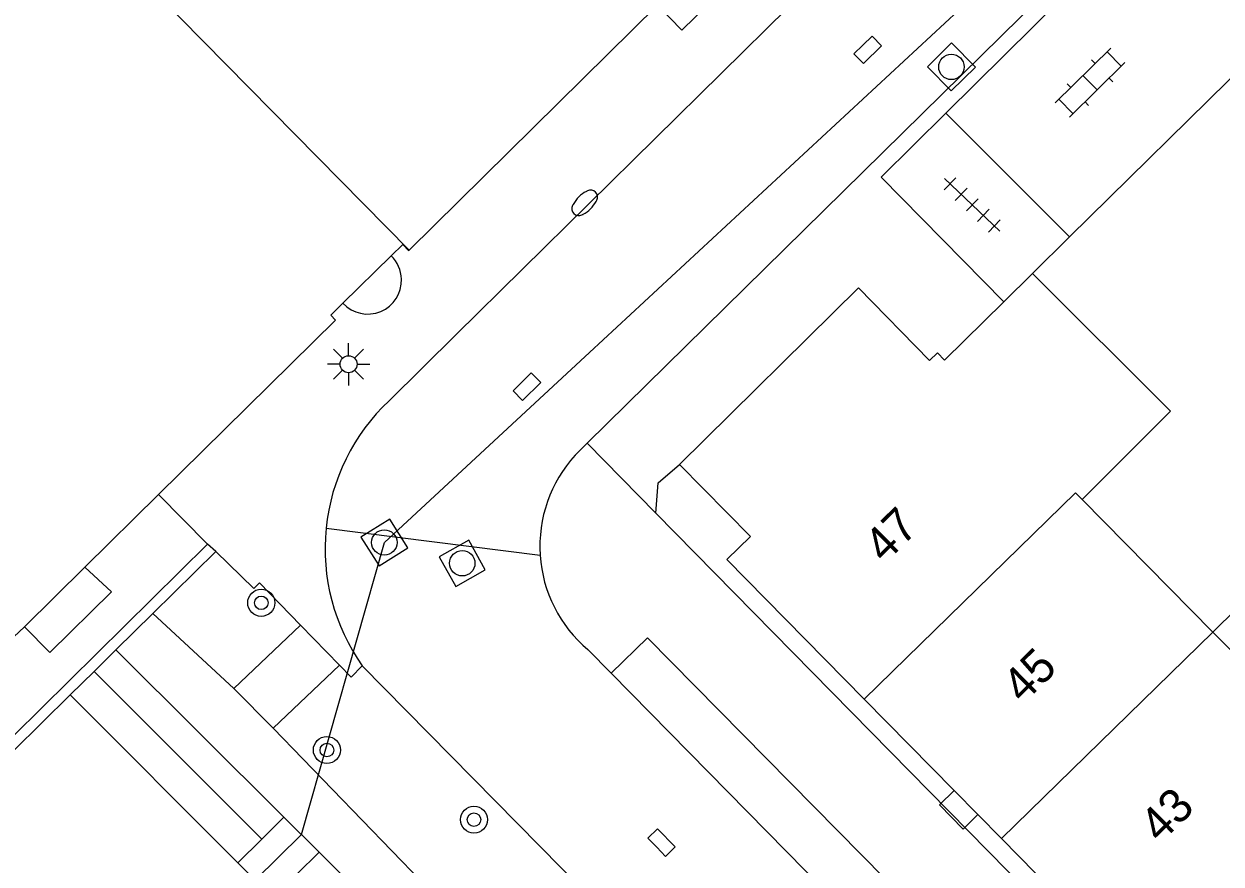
# Model space of a CAD drawing. Extents: x 128000 to 131008, y 398996 to 402500.
# Drawn here: x 129608.22 to 129643.56, y 399362.17 to 399386.97 of the extents above; entities that cross this region are included whole.
import ezdxf

# ---------------------------------------------------------------- set-up
doc = ezdxf.new("R2010")
doc.units = 0
for name, color, linetype in [('gg-afsc-muur', 7, 'Continuous'), ('gg-anno-huisnummerreeks BGT', 7, 'Continuous'), ('gg-bbg-gedigitaliseerde bebouwing', 7, 'Continuous'), ('gg-bbg-hoofdgebouw', 7, 'Continuous'), ('gg-bbg-luifel en loopbrug', 7, 'Continuous'), ('gg-bbg-onder overbouw', 7, 'Continuous'), ('gg-bbg-pand overbouw', 7, 'Continuous'), ('gg-bbg-tussenscheiding', 7, 'Continuous'), ('gg-knt-onverhard', 7, 'Continuous'), ('gg-knt-trap', 7, 'Continuous'), ('gg-knt-verharding', 7, 'Continuous'), ('gg-knt-verharding nz', 7, 'Continuous'), ('gg-kntw-beschoeiing', 7, 'Continuous'), ('gg-kntw-kademuur', 7, 'Continuous'), ('gg-kwrk-duiker nz buis', 7, 'Continuous'), ('gg-kwrk-uitstroombak niveau min 01', 7, 'Continuous'), ('gt-grn-groengrens', 7, 'Continuous'), ('gt-grn-weggrens', 7, 'Continuous'), ('gt-symb-boom', 7, 'Continuous'), ('gt-symb-brandkraan', 7, 'Continuous'), ('gt-symb-klinker verharding', 7, 'Continuous'), ('gt-symb-kolk', 7, 'Continuous'), ('gt-symb-lichtmast', 7, 'Continuous'), ('gt-symb-rioolschacht', 7, 'Continuous'), ('gt-symb-tegel verharding', 7, 'Continuous')]:
    doc.layers.add(name, color=color, linetype=linetype)

# ---------------------------------------------------------------- blocks, each defined once
blk = doc.blocks.new('gt0-TEG1')
at = {"layer": 'gt-symb-tegel verharding'}
for p, q in [((-1.125, 0), (1.125, 0)), ((-0.9, -0.25), (-0.9, 0.25)), ((-0.45, -0.25), (-0.45, 0.25)), ((0, -0.25), (0, 0.25)), ((0.45, -0.25), (0.45, 0.25)), ((0.9, -0.25), (0.9, 0.25))]:
    blk.add_line(p, q, dxfattribs=at)
blk = doc.blocks.new('gt0-KL1')
at = {"layer": 'gt-symb-klinker verharding'}
for p, q in [((-0.5, 0.3), (-0.5, 0.45)), ((0.5, 0.3), (0.5, 0.45)), ((-1.15, 0.3), (1.15, 0.3)), ((-1, -0.3), (-1, 0.3)), ((0, -0.3), (0, 0.3)), ((1, -0.3), (1, 0.3)), ((-1.15, -0.3), (1.15, -0.3)), ((-0.5, -0.45), (-0.5, -0.3)), ((0.5, -0.45), (0.5, -0.3))]:
    blk.add_line(p, q, dxfattribs=at)
blk = doc.blocks.new('gt0-RS')
at = {"layer": 'gt-symb-rioolschacht'}
blk.add_lwpolyline([(-0.5, -0.5), (0.5, -0.5), (0.5, 0.5), (-0.5, 0.5)], close=True, dxfattribs=at)
blk.add_circle((0, 0), 0.375, dxfattribs=at)
blk = doc.blocks.new('gt0-KOLK')
at = {"layer": 'gt-symb-kolk'}
blk.add_lwpolyline([(0, 0), (0.375, 0), (0.375, 0.4), (-0.375, 0.4), (-0.375, 0), (0, 0)], dxfattribs=at)
blk = doc.blocks.new('gt0-BOOM')
at = {"layer": 'gt-symb-boom'}
for radius in [0.4, 0.2]:
    blk.add_circle((0, 0), radius, dxfattribs=at)
blk = doc.blocks.new('gt0-LMAST')
at = {"layer": 'gt-symb-lichtmast'}
for p, q in [((-0.182, 0.173), (-0.447, 0.438)), ((-0.005, 0.246), (-0.005, 0.621)), ((0.172, 0.173), (0.437, 0.438)), ((-0.255, -0.004), (-0.63, -0.004)), ((-0.182, -0.181), (-0.447, -0.446)), ((-0.005, -0.254), (-0.005, -0.629)), ((0.437, -0.446), (0.172, -0.181)), ((0.245, -0.004), (0.62, -0.004))]:
    blk.add_line(p, q, dxfattribs=at)
blk.add_circle((-0.005, -0.004), 0.25, dxfattribs=at)
blk = doc.blocks.new('gt0-BR')
at = {"layer": 'gt-symb-brandkraan'}
for centre, radius, start, end in [((-0.244, 0), 0.206, 107.5669, 252.4331), ((0.599, -2.664), 3, 106.892, 107.5669), ((0, -0.691), 0.938, 73.108, 106.892), ((-0.599, -2.664), 3, 72.4331, 73.108), ((0.244, 0), 0.206, 287.567, 72.4331), ((0.599, 2.664), 3, 252.4331, 253.108), ((0, 0.691), 0.938, 253.108, 286.8921), ((-0.599, 2.664), 3, 286.8921, 287.567)]:
    blk.add_arc(centre, radius, start, end, dxfattribs=at)

msp = doc.modelspace()

# ---------------------------------------------------------------- linework, layer by layer
at = {"layer": 'gg-afsc-muur'}
for p, q in [((129639.092, 399380.684), (129647.939, 399389.392)), ((129637.998, 399379.608), (129639.092, 399380.684))]:
    msp.add_line(p, q, dxfattribs=at)
at = {"layer": 'gg-bbg-gedigitaliseerde bebouwing'}
for p, q in [((129642.067, 399375.54), (129639.459, 399372.931)), ((129643.325, 399369.012), (129639.459, 399372.931)), ((129647.384, 399364.898), (129643.325, 399369.012))]:
    msp.add_line(p, q, dxfattribs=at)
at = {"layer": 'gg-bbg-hoofdgebouw'}
for p, q in [((129619.597, 399380.291), (129619.583, 399380.277)), ((129637.15, 399378.772), (129637.998, 399379.608)), ((129637.998, 399379.608), (129642.067, 399375.54)), ((129612.194, 399373.076), (129610.021, 399370.932)), ((129608.233, 399369.17), (129607.92, 399368.88)), ((129633.025, 399367.042), (129635.682, 399364.343)), ((129635.682, 399364.343), (129636.384, 399363.631)), ((129636.384, 399363.631), (129637.08, 399362.924)), ((129637.08, 399362.924), (129639.644, 399360.319))]:
    msp.add_line(p, q, dxfattribs=at)
for points in [[(129619.597, 399380.291), (129626.925, 399387.53), (129627.644, 399386.793), (129629.576, 399388.678)], [(129619.583, 399380.277), (129619.401, 399380.462), (129619.059, 399380.125)], [(129627.57, 399373.97), (129632.86, 399379.18), (129634.96, 399377.04), (129635.19, 399377.26)], [(129635.19, 399377.26), (129635.394, 399377.042), (129637.15, 399378.772)], [(129617.639, 399378.726), (129617.283, 399378.376), (129617.413, 399378.224), (129612.194, 399373.076)], [(129627.57, 399373.97), (129629.67, 399371.84), (129628.97, 399371.16), (129633.025, 399367.042)]]:
    msp.add_lwpolyline(points, dxfattribs=at)
at = {"layer": 'gg-bbg-luifel en loopbrug'}
for points in [[(129643.325, 399369.012), (129645.461, 399371.119), (129649.52, 399367.005), (129647.384, 399364.898)], [(129635.682, 399364.343), (129635.247, 399363.914), (129635.949, 399363.202), (129636.384, 399363.631)]]:
    msp.add_lwpolyline(points, dxfattribs=at)
at = {"layer": 'gg-bbg-onder overbouw'}
for p, q in [((129617.639, 399378.726), (129619.059, 399380.125)), ((129610.021, 399370.932), (129608.233, 399369.17))]:
    msp.add_line(p, q, dxfattribs=at)
at = {"layer": 'gg-bbg-pand overbouw'}
msp.add_lwpolyline([(129610.021, 399370.932), (129610.809, 399370.207), (129608.98, 399368.412), (129608.233, 399369.17)], dxfattribs=at)
for centre, radius, start, end in [((129618.372, 399379.403), 0.996, 2.1224, 46.4374), ((129618.371, 399379.403), 0.997, 222.7382, 2.1387)]:
    msp.add_arc(centre, radius, start, end, dxfattribs=at)
at = {"layer": 'gg-bbg-tussenscheiding'}
msp.add_line((129637.08, 399362.924), (129643.325, 399369.012), dxfattribs=at)
for points in [[(129619.597, 399380.291), (129610.81, 399389.21), (129612.337, 399390.711), (129612.303, 399390.746)], [(129633.025, 399367.042), (129639.267, 399373.126), (129639.459, 399372.931)]]:
    msp.add_lwpolyline(points, dxfattribs=at)
at = {"layer": 'gg-knt-onverhard'}
for p, q in [((129614.419, 399367.35), (129612.027, 399369.572)), ((129610.936, 399368.496), (129615.895, 399363.555))]:
    msp.add_line(p, q, dxfattribs=at)
for points in [[(129659.09, 399324.568), (129654.916, 399328.03), (129650.141, 399331.686), (129636.406, 399345.412), (129623.465, 399358.039), (129615.58, 399366.186)], [(129657.951, 399323.396), (129647.246, 399332.225), (129622.025, 399357.448), (129616.932, 399362.522)]]:
    msp.add_lwpolyline(points, dxfattribs=at)
at = {"layer": 'gg-knt-trap'}
for p, q in [((129614.419, 399367.35), (129616.384, 399369.224)), ((129617.535, 399368.044), (129615.58, 399366.186)), ((129615.58, 399366.186), (129614.419, 399367.35))]:
    msp.add_line(p, q, dxfattribs=at)
at = {"layer": 'gg-knt-verharding'}
for p, q in [((129624.847, 399374.592), (129644.938, 399394.359)), ((129635.442, 399384.341), (129644.286, 399393.094)), ((129630.776, 399387.448), (129620.982, 399377.801)), ((129633.528, 399382.446), (129635.442, 399384.341)), ((129639.092, 399380.684), (129635.442, 399384.341)), ((129633.528, 399382.446), (129637.15, 399378.772)), ((129620.982, 399377.801), (129618.999, 399375.848)), ((129624.49, 399374.24), (129624.847, 399374.592)), ((129664.59, 399334.18), (129626.88, 399372.53)), ((129613.88, 399371.4), (129615.009, 399370.306)), ((129616.384, 399369.224), (129617.535, 399368.044)), ((129625.556, 399367.802), (129624.869, 399368.5)), ((129660.055, 399325.565), (129618.21, 399368.02))]:
    msp.add_line(p, q, dxfattribs=at)
for points in [[(129626.88, 399372.53), (129626.94, 399373.42), (129627.57, 399373.97)], [(129615.009, 399370.306), (129615.17, 399370.47), (129616.384, 399369.224)], [(129672.547, 399320.078), (129673.653, 399321.172), (129626.625, 399368.853), (129625.556, 399367.802)], [(129617.535, 399368.044), (129617.88, 399367.69), (129618.21, 399368.02)]]:
    msp.add_lwpolyline(points, dxfattribs=at)
for centre, radius, start, end in [((129623.1, 399371.482), 5.99, 133.2064, 174.2492), ((129627.445, 399371.552), 3.994, 137.7072, 183.7767), ((129623.102, 399371.481), 5.993, 174.2406, 215.2743), ((129627.446, 399371.554), 3.996, 183.7984, 229.84)]:
    msp.add_arc(centre, radius, start, end, dxfattribs=at)
at = {"layer": 'gg-knt-verharding nz'}
msp.add_line((129672.547, 399320.078), (129625.556, 399367.802), dxfattribs=at)
at = {"layer": 'gg-kntw-beschoeiing'}
msp.add_line((129609.586, 399367.164), (129614.531, 399362.211), dxfattribs=at)
at = {"layer": 'gg-kntw-kademuur'}
for p, q in [((129612.027, 399369.572), (129613.88, 399371.4)), ((129613.88, 399371.4), (129613.64, 399371.61)), ((129610.936, 399368.496), (129612.027, 399369.572)), ((129610.288, 399367.856), (129610.936, 399368.496)), ((129609.586, 399367.164), (129610.288, 399367.856))]:
    msp.add_line(p, q, dxfattribs=at)
for points in [[(129613.64, 399371.61), (129607.92, 399365.97), (129593.589, 399380.497)], [(129592.353, 399377.971), (129594.01, 399379.59), (129607.91, 399365.51), (129609.586, 399367.164)]]:
    msp.add_lwpolyline(points, dxfattribs=at)
at = {"layer": 'gg-kwrk-duiker nz buis'}
msp.add_lwpolyline([(129615.05, 399361.691), (129616.414, 399363.039), (129618.86, 399371.667), (129636.22, 399387.749), (129597.355, 399430.815), (129596.207, 399432.389)], dxfattribs=at)
at = {"layer": 'gg-kwrk-uitstroombak niveau min 01'}
for p, q in [((129615.895, 399363.555), (129615.239, 399362.909)), ((129615.895, 399363.555), (129616.932, 399362.522)), ((129615.239, 399362.909), (129614.531, 399362.211)), ((129616.277, 399361.872), (129616.932, 399362.522)), ((129614.531, 399362.211), (129615.57, 399361.17))]:
    msp.add_line(p, q, dxfattribs=at)
at = {"layer": 'gt-grn-groengrens'}
msp.add_line((129610.288, 399367.856), (129615.239, 399362.909), dxfattribs=at)
at = {"layer": 'gt-grn-weggrens'}
for p, q in [((129626.88, 399372.53), (129624.847, 399374.592)), ((129613.64, 399371.61), (129612.194, 399373.076)), ((129617.14, 399372.082), (129623.459, 399371.289))]:
    msp.add_line(p, q, dxfattribs=at)

# ---------------------------------------------------------------- block references
at = {"layer": 'gt-symb-boom'}
for p in [(129615.226, 399369.883), (129617.164, 399365.536), (129621.506, 399363.481)]:
    msp.add_blockref('gt0-BOOM', p, dxfattribs=at)
at = {"layer": 'gt-symb-brandkraan', "rotation": 44.594803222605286}
msp.add_blockref('gt0-BR', (129624.775, 399381.69), dxfattribs=at)
at = {"layer": 'gt-symb-klinker verharding', "rotation": -135.48623256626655}
msp.add_blockref('gt0-KL1', (129639.696, 399385.237), dxfattribs=at)
at = {"layer": 'gt-symb-kolk'}
for p, rotation in [((129632.991, 399386.349), -135.48623256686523), ((129622.929, 399376.408), -135.48623256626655), ((129626.901, 399362.665), -45.36442054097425)]:
    msp.add_blockref('gt0-KOLK', p, dxfattribs=dict(at, rotation=rotation))
at = {"layer": 'gt-symb-lichtmast'}
msp.add_blockref('gt0-LMAST', (129617.81, 399376.93), dxfattribs=at)
at = {"layer": 'gt-symb-rioolschacht'}
for p, rotation in [((129635.603, 399385.704), 44.51376743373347), ((129618.86, 399371.665), -57.86710414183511), ((129621.16, 399371.05), -60.71717142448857)]:
    msp.add_blockref('gt0-RS', p, dxfattribs=dict(at, rotation=rotation))
at = {"layer": 'gt-symb-tegel verharding', "rotation": -43.7035699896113}
msp.add_blockref('gt0-TEG1', (129636.216, 399381.631), dxfattribs=at)

# ---------------------------------------------------------------- texts
at = {"layer": 'gg-anno-huisnummerreeks BGT'}
for s, p in [('47', (129633.63, 399371.021)), ('45', (129637.714, 399366.874)), ('43', (129641.769, 399362.756))]:
    msp.add_text(s, height=1, rotation=44.6, dxfattribs=at).set_placement(p)

doc.saveas('drawing.dxf')
